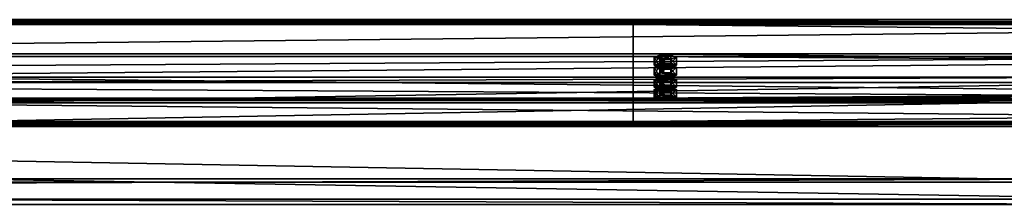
# Model space of a CAD drawing. Header units: millimetres. Extents: x -333 to 67333, y -930 to 39730.
# Tile 529 of 656: x 26728 to 27646, y 13665 to 13837. Entities that reach past the tile are written whole.
import ezdxf

# ---------------------------------------------------------------- set-up
doc = ezdxf.new("R2010")
doc.units = ezdxf.units.MM
for name, color, linetype in [('13', 7, 'Continuous'), ('5', 7, 'Continuous'), ('95', 7, 'Continuous')]:
    doc.layers.add(name, color=color, linetype=linetype)

msp = doc.modelspace()

# ---------------------------------------------------------------- meshes
at = {"layer": '13', "color": 30}
mesh = msp.add_polyface(dxfattribs=at)
corners = [(28500.01, 13834.19, 6372.77), (28500.01, 13761.8, 6357.38), (21700.01, 13761.8, 6357.38), (21700.01, 13834.19, 6372.77), (28500.01, 13802.97, 6163.71), (21700.01, 13802.97, 6163.71), (28500.01, 13742.32, 6150.82), (21700.01, 13742.32, 6150.82), (28500.01, 13739.62, 6163.54), (21700.01, 13739.62, 6163.54), (28500.01, 13737.67, 6163.12), (21700.01, 13737.67, 6163.12), (28500.01, 13740.78, 6148.45), (21700.01, 13740.78, 6148.45), (28500.01, 13805.34, 6162.17), (21700.01, 13805.34, 6162.17), (28500.01, 13764.18, 6355.84), (21700.01, 13764.18, 6355.84), (28500.01, 13832.65, 6370.4), (21700.01, 13832.65, 6370.4), (28500.01, 13835.35, 6357.68), (21700.01, 13835.35, 6357.68), (28500.01, 13837.31, 6358.1), (21700.01, 13837.31, 6358.1)]
mesh.append_faces([[corners[k] for k in face] for face in [(0, 2, 3, 3), (1, 5, 2, 2), (4, 7, 5, 5), (6, 9, 7, 7), (8, 11, 9, 9), (10, 13, 11, 11), (12, 15, 13, 13), (14, 17, 15, 15), (16, 19, 17, 17), (18, 21, 19, 19), (20, 23, 21, 21), (22, 3, 23, 23), (18, 22, 20, 20), (8, 12, 10, 10), (13, 9, 11, 11)]], dxfattribs={"vtx0": -1, "color": 30})
mesh.append_faces([[corners[k] for k in face] for face in [(1, 16, 4, 4), (16, 0, 18, 18), (22, 18, 0, 0), (12, 6, 14, 14), (3, 19, 23, 23), (19, 2, 17, 17), (17, 2, 15, 15), (15, 5, 13, 13)]], dxfattribs={"vtx0": -1, "vtx1": -1, "color": 30})
mesh.append_faces([[corners[k] for k in face] for face in [(16, 1, 0, 0), (4, 16, 14, 14), (12, 8, 6, 6), (14, 6, 4, 4), (19, 3, 2, 2), (15, 2, 5, 5), (13, 5, 7, 7), (13, 7, 9, 9)]], dxfattribs={"vtx0": -1, "vtx2": -1, "vtx3": -1, "color": 30})
mesh.append_faces([[corners[k] for k in face] for face in [(21, 23, 19, 19)]], dxfattribs={"vtx1": -1, "color": 30})
mesh.append_faces([[corners[k] for k in face] for face in [(0, 1, 2, 2), (1, 4, 5, 5), (4, 6, 7, 7), (6, 8, 9, 9), (8, 10, 11, 11), (10, 12, 13, 13), (12, 14, 15, 15), (14, 16, 17, 17), (16, 18, 19, 19), (18, 20, 21, 21), (20, 22, 23, 23), (22, 0, 3, 3)]], dxfattribs={"vtx2": -1, "vtx3": -1, "color": 30})
mesh = msp.add_polyface(dxfattribs=at)
corners = [(34100.01, 13834.19, 6372.77), (34100.01, 13761.8, 6357.38), (27300.01, 13761.8, 6357.38), (27300.01, 13834.19, 6372.77), (34100.01, 13802.97, 6163.71), (27300.01, 13802.97, 6163.71), (34100.01, 13742.32, 6150.82), (27300.01, 13742.32, 6150.82), (34100.01, 13739.62, 6163.54), (27300.01, 13739.62, 6163.54), (34100.01, 13737.67, 6163.12), (27300.01, 13737.67, 6163.12), (34100.01, 13740.78, 6148.45), (27300.01, 13740.78, 6148.45), (34100.01, 13805.34, 6162.17), (27300.01, 13805.34, 6162.17), (34100.01, 13764.18, 6355.84), (27300.01, 13764.18, 6355.84), (34100.01, 13832.65, 6370.4), (27300.01, 13832.65, 6370.4), (34100.01, 13835.35, 6357.68), (27300.01, 13835.35, 6357.68), (34100.01, 13837.31, 6358.1), (27300.01, 13837.31, 6358.1)]
mesh.append_faces([[corners[k] for k in face] for face in [(0, 2, 3, 3), (1, 5, 2, 2), (4, 7, 5, 5), (6, 9, 7, 7), (8, 11, 9, 9), (10, 13, 11, 11), (12, 15, 13, 13), (14, 17, 15, 15), (16, 19, 17, 17), (18, 21, 19, 19), (20, 23, 21, 21), (22, 3, 23, 23), (18, 22, 20, 20), (8, 12, 10, 10), (13, 9, 11, 11)]], dxfattribs={"vtx0": -1, "color": 30})
mesh.append_faces([[corners[k] for k in face] for face in [(1, 16, 4, 4), (16, 0, 18, 18), (22, 18, 0, 0), (12, 6, 14, 14), (3, 19, 23, 23), (19, 2, 17, 17), (17, 2, 15, 15), (15, 5, 13, 13)]], dxfattribs={"vtx0": -1, "vtx1": -1, "color": 30})
mesh.append_faces([[corners[k] for k in face] for face in [(16, 1, 0, 0), (4, 16, 14, 14), (12, 8, 6, 6), (14, 6, 4, 4), (19, 3, 2, 2), (15, 2, 5, 5), (13, 5, 7, 7), (13, 7, 9, 9)]], dxfattribs={"vtx0": -1, "vtx2": -1, "vtx3": -1, "color": 30})
mesh.append_faces([[corners[k] for k in face] for face in [(21, 23, 19, 19)]], dxfattribs={"vtx1": -1, "color": 30})
mesh.append_faces([[corners[k] for k in face] for face in [(0, 1, 2, 2), (1, 4, 5, 5), (4, 6, 7, 7), (6, 8, 9, 9), (8, 10, 11, 11), (10, 12, 13, 13), (12, 14, 15, 15), (14, 16, 17, 17), (16, 18, 19, 19), (18, 20, 21, 21), (20, 22, 23, 23), (22, 0, 3, 3)]], dxfattribs={"vtx2": -1, "vtx3": -1, "color": 30})
at = {"layer": '5', "color": 131}
mesh = msp.add_polyface(dxfattribs=at)
corners = [(22389.97, 13688.8, 6008.63), (22389.97, 13778.79, 6027.75), (27809.96, 13778.79, 6027.75), (27809.96, 13688.8, 6008.63), (22389.97, 13759.67, 6117.74), (27809.96, 13759.67, 6117.74), (22389.97, 13669.68, 6098.62), (27809.96, 13669.68, 6098.62), (22389.97, 13685.72, 6003.88), (22389.97, 13664.93, 6101.7), (27809.96, 13664.93, 6101.7), (27809.96, 13685.72, 6003.88), (22389.97, 13762.75, 6122.49), (27809.96, 13762.75, 6122.49), (22389.97, 13783.54, 6024.67), (27809.96, 13783.54, 6024.67)]
mesh.append_faces([[corners[k] for k in face] for face in [(0, 2, 3, 3), (1, 5, 2, 2), (4, 7, 5, 5), (6, 3, 7, 7), (8, 10, 11, 11), (9, 13, 10, 10), (12, 15, 13, 13), (14, 11, 15, 15)]], dxfattribs={"vtx0": -1, "color": 131})
mesh.append_faces([[corners[k] for k in face] for face in [(8, 6, 9, 9), (6, 8, 0, 0), (0, 8, 1, 1), (12, 4, 14, 14), (4, 9, 6, 6), (11, 3, 15, 15), (3, 10, 7, 7), (7, 10, 5, 5), (15, 2, 13, 13), (2, 15, 3, 3), (13, 5, 10, 10)]], dxfattribs={"vtx0": -1, "vtx1": -1, "color": 131})
mesh.append_faces([[corners[k] for k in face] for face in [(1, 8, 14, 14), (4, 12, 9, 9), (14, 4, 1, 1), (3, 11, 10, 10), (13, 2, 5, 5)]], dxfattribs={"vtx0": -1, "vtx2": -1, "vtx3": -1, "color": 131})
mesh.append_faces([[corners[k] for k in face] for face in [(0, 1, 2, 2), (1, 4, 5, 5), (4, 6, 7, 7), (6, 0, 3, 3), (8, 9, 10, 10), (9, 12, 13, 13), (12, 14, 15, 15), (14, 8, 11, 11)]], dxfattribs={"vtx2": -1, "vtx3": -1, "color": 131})
at = {"layer": '95', "color": 20}
mesh = msp.add_polyface(dxfattribs=at)
corners = [(27324.01, 13772.2, 6308.48), (27324.81, 13772.82, 6305.54), (27324.81, 13774.78, 6305.96), (27324.01, 13774.16, 6308.89), (27327.01, 13773.28, 6303.39), (27327.01, 13775.24, 6303.81), (27330.01, 13773.45, 6302.61), (27330.01, 13775.4, 6303.02), (27333.01, 13773.28, 6303.39), (27333.01, 13775.24, 6303.81), (27335.21, 13772.82, 6305.54), (27335.21, 13774.78, 6305.96), (27336.01, 13772.2, 6308.48), (27336.01, 13774.16, 6308.89), (27335.21, 13771.58, 6311.41), (27335.21, 13773.53, 6311.83), (27333.01, 13771.12, 6313.56), (27333.01, 13773.08, 6313.98), (27330.01, 13770.95, 6314.35), (27330.01, 13772.91, 6314.76), (27327.01, 13771.12, 6313.56), (27327.01, 13773.08, 6313.98), (27324.81, 13771.58, 6311.41), (27324.81, 13773.53, 6311.83), (27319.62, 13774.16, 6308.89), (27324.81, 13776.03, 6300.09), (27324.81, 13783.36, 6301.65), (27319.62, 13781.49, 6310.45), (27335.21, 13776.03, 6300.09), (27335.21, 13783.36, 6301.65), (27340.4, 13774.16, 6308.89), (27340.4, 13781.49, 6310.45), (27335.21, 13772.28, 6317.7), (27335.21, 13779.62, 6319.26), (27324.81, 13772.28, 6317.7), (27324.81, 13779.62, 6319.26), (27319.62, 13764.86, 6306.92), (27324.81, 13766.73, 6298.11), (27324.81, 13774.07, 6299.67), (27319.62, 13772.2, 6308.48), (27335.21, 13766.73, 6298.11), (27335.21, 13774.07, 6299.67), (27340.4, 13764.86, 6306.92), (27340.4, 13772.2, 6308.48), (27335.21, 13762.99, 6315.72), (27335.21, 13770.33, 6317.28), (27324.81, 13762.99, 6315.72), (27324.81, 13770.33, 6317.28), (27324.01, 13792.99, 6210.66), (27324.81, 13793.61, 6207.73), (27324.81, 13795.57, 6208.14), (27324.01, 13794.95, 6211.08), (27327.01, 13794.07, 6205.58), (27327.01, 13796.03, 6206), (27330.01, 13794.24, 6204.79), (27330.01, 13796.19, 6205.21), (27333.01, 13794.07, 6205.58), (27333.01, 13796.03, 6206), (27335.21, 13793.61, 6207.73), (27335.21, 13795.57, 6208.14), (27336.01, 13792.99, 6210.66), (27336.01, 13794.95, 6211.08), (27335.21, 13792.37, 6213.6), (27335.21, 13794.32, 6214.01), (27333.01, 13791.91, 6215.75), (27333.01, 13793.87, 6216.16), (27330.01, 13791.74, 6216.53), (27330.01, 13793.7, 6216.95), (27327.01, 13791.91, 6215.75), (27327.01, 13793.87, 6216.16), (27324.81, 13792.37, 6213.6), (27324.81, 13794.32, 6214.01), (27319.62, 13794.95, 6211.08), (27324.81, 13796.82, 6202.27), (27324.81, 13804.15, 6203.83), (27319.62, 13802.28, 6212.64), (27335.21, 13796.82, 6202.27), (27335.21, 13804.15, 6203.83), (27340.4, 13794.95, 6211.08), (27340.4, 13802.28, 6212.64), (27335.21, 13793.08, 6219.88), (27335.21, 13800.41, 6221.44), (27324.81, 13793.08, 6219.88), (27324.81, 13800.41, 6221.44), (27319.62, 13785.65, 6209.1), (27324.81, 13787.53, 6200.3), (27324.81, 13794.86, 6201.86), (27319.62, 13792.99, 6210.66), (27335.21, 13787.53, 6200.3), (27335.21, 13794.86, 6201.86), (27340.4, 13785.65, 6209.1), (27340.4, 13792.99, 6210.66), (27335.21, 13783.78, 6217.91), (27335.21, 13791.12, 6219.47), (27324.81, 13783.78, 6217.91), (27324.81, 13791.12, 6219.47)]
mesh.append_faces([[corners[k] for k in face] for face in [(0, 2, 3, 3), (1, 5, 2, 2), (4, 7, 5, 5), (6, 9, 7, 7), (8, 11, 9, 9), (10, 13, 11, 11), (12, 15, 13, 13), (14, 17, 15, 15), (16, 19, 17, 17), (18, 21, 19, 19), (20, 23, 21, 21), (22, 3, 23, 23), (4, 8, 6, 6), (16, 20, 18, 18), (21, 17, 19, 19), (9, 5, 7, 7), (24, 26, 27, 27), (25, 29, 26, 26), (28, 31, 29, 29), (30, 33, 31, 31), (32, 35, 33, 33), (34, 27, 35, 35), (25, 30, 28, 28), (32, 24, 34, 34), (27, 33, 35, 35), (31, 26, 29, 29), (36, 38, 39, 39), (37, 41, 38, 38), (40, 43, 41, 41), (42, 45, 43, 43), (44, 47, 45, 45), (46, 39, 47, 47), (37, 42, 40, 40), (44, 36, 46, 46), (39, 45, 47, 47), (43, 38, 41, 41), (48, 50, 51, 51), (49, 53, 50, 50), (52, 55, 53, 53), (54, 57, 55, 55), (56, 59, 57, 57), (58, 61, 59, 59), (60, 63, 61, 61), (62, 65, 63, 63), (64, 67, 65, 65), (66, 69, 67, 67), (68, 71, 69, 69), (70, 51, 71, 71), (52, 56, 54, 54), (64, 68, 66, 66), (69, 65, 67, 67), (57, 53, 55, 55), (72, 74, 75, 75), (73, 77, 74, 74), (76, 79, 77, 77), (78, 81, 79, 79), (80, 83, 81, 81), (82, 75, 83, 83), (73, 78, 76, 76), (80, 72, 82, 82), (75, 81, 83, 83), (79, 74, 77, 77), (84, 86, 87, 87), (85, 89, 86, 86), (88, 91, 89, 89), (90, 93, 91, 91), (92, 95, 93, 93), (94, 87, 95, 95), (85, 90, 88, 88), (92, 84, 94, 94), (87, 93, 95, 95), (91, 86, 89, 89)]], dxfattribs={"vtx0": -1, "color": 20})
mesh.append_faces([[corners[k] for k in face] for face in [(8, 4, 10, 10), (10, 1, 12, 12), (12, 0, 14, 14), (14, 22, 16, 16), (17, 23, 15, 15), (15, 3, 13, 13), (13, 2, 11, 11), (11, 5, 9, 9), (30, 24, 32, 32), (33, 27, 31, 31), (42, 36, 44, 44), (45, 39, 43, 43), (56, 52, 58, 58), (58, 49, 60, 60), (60, 48, 62, 62), (62, 70, 64, 64), (65, 71, 63, 63), (63, 51, 61, 61), (61, 50, 59, 59), (59, 53, 57, 57), (78, 72, 80, 80), (81, 74, 79, 79), (90, 84, 92, 92), (93, 87, 91, 91)]], dxfattribs={"vtx0": -1, "vtx1": -1, "color": 20})
mesh.append_faces([[corners[k] for k in face] for face in [(10, 4, 1, 1), (12, 1, 0, 0), (14, 0, 22, 22), (16, 22, 20, 20), (17, 21, 23, 23), (15, 23, 3, 3), (13, 3, 2, 2), (11, 2, 5, 5), (30, 25, 24, 24), (31, 27, 26, 26), (42, 37, 36, 36), (43, 39, 38, 38), (58, 52, 49, 49), (60, 49, 48, 48), (62, 48, 70, 70), (64, 70, 68, 68), (65, 69, 71, 71), (63, 71, 51, 51), (61, 51, 50, 50), (59, 50, 53, 53), (78, 73, 72, 72), (81, 75, 74, 74), (90, 85, 84, 84), (91, 87, 86, 86)]], dxfattribs={"vtx0": -1, "vtx2": -1, "vtx3": -1, "color": 20})
mesh.append_faces([[corners[k] for k in face] for face in [(0, 1, 2, 2), (1, 4, 5, 5), (4, 6, 7, 7), (6, 8, 9, 9), (8, 10, 11, 11), (10, 12, 13, 13), (12, 14, 15, 15), (14, 16, 17, 17), (16, 18, 19, 19), (18, 20, 21, 21), (20, 22, 23, 23), (22, 0, 3, 3), (24, 25, 26, 26), (25, 28, 29, 29), (28, 30, 31, 31), (30, 32, 33, 33), (32, 34, 35, 35), (34, 24, 27, 27), (36, 37, 38, 38), (37, 40, 41, 41), (40, 42, 43, 43), (42, 44, 45, 45), (44, 46, 47, 47), (46, 36, 39, 39), (48, 49, 50, 50), (49, 52, 53, 53), (52, 54, 55, 55), (54, 56, 57, 57), (56, 58, 59, 59), (58, 60, 61, 61), (60, 62, 63, 63), (62, 64, 65, 65), (64, 66, 67, 67), (66, 68, 69, 69), (68, 70, 71, 71), (70, 48, 51, 51), (72, 73, 74, 74), (73, 76, 77, 77), (76, 78, 79, 79), (78, 80, 81, 81), (80, 82, 83, 83), (82, 72, 75, 75), (84, 85, 86, 86), (85, 88, 89, 89), (88, 90, 91, 91), (90, 92, 93, 93), (92, 94, 95, 95), (94, 84, 87, 87)]], dxfattribs={"vtx2": -1, "vtx3": -1, "color": 20})

doc.saveas('drawing.dxf')
